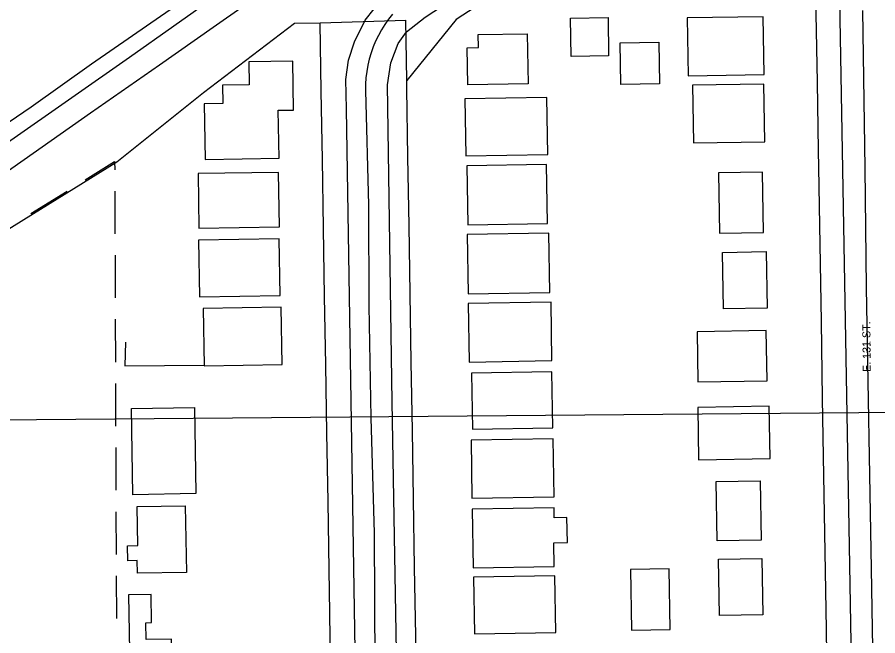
# Model space of a CAD drawing. Extents: x -2233 to 187241, y 4582 to 150524.
# Drawn here: x 113454 to 113957, y 58948 to 59309 of the extents above; entities that cross this region are included whole.
import ezdxf

# ---------------------------------------------------------------- set-up
doc = ezdxf.new("R2010")
doc.units = 0
for name, color, linetype in [('BLDG', 7, 'Continuous'), ('GE_X_CL_2000', 7, 'Continuous'), ('GRID', 7, 'Continuous'), ('INTERSTATE', 7, 'Continuous'), ('RECREATION', 7, 'Continuous'), ('ROAD', 7, 'Continuous'), ('ROAD-NAME', 7, 'Continuous'), ('RW_X_Fee_RW', 7, 'Continuous'), ('WALL', 7, 'Continuous')]:
    doc.layers.add(name, color=color, linetype=linetype)

msp = doc.modelspace()

# ---------------------------------------------------------------- linework, layer by layer
at = {"layer": 'BLDG'}
for points in [[(113799.79, 59309.19), (113800.15, 59286.77), (113778.21, 59286.4), (113777.84, 59308.83)], [(113846.64, 59275.17), (113891.04, 59275.9), (113890.48, 59309.72), (113846.08, 59308.99)], [(113717.4, 59291.61), (113724.09, 59291.72), (113723.97, 59299.23), (113752.57, 59299.7), (113753.04, 59270.48), (113717.76, 59269.91)], [(113829.54, 59294.88), (113829.95, 59270.37), (113807.19, 59269.99), (113806.8, 59294.51)], [(113607.49, 59226.91), (113607.02, 59255.01), (113616.03, 59255.16), (113615.56, 59283.7), (113589.84, 59283.28), (113590.05, 59269.89), (113574.53, 59269.64), (113574.71, 59258.94), (113563.78, 59258.75), (113564.31, 59226.21)], [(113849.76, 59235.88), (113891.45, 59236.56), (113890.9, 59270.31), (113849.2, 59269.62)], [(113716.68, 59228.36), (113764.61, 59229.14), (113764.06, 59262.44), (113716.13, 59261.65)], [(113717.85, 59188.02), (113764.39, 59188.79), (113763.82, 59223.32), (113717.28, 59222.56)], [(113560.69, 59186.01), (113607.75, 59186.78), (113607.22, 59218.7), (113560.17, 59217.93)], [(113890.64, 59183.48), (113890.06, 59218.77), (113864.44, 59218.35), (113865.02, 59183.06)], [(113717.95, 59147.71), (113765.76, 59148.5), (113765.2, 59183.04), (113717.38, 59182.26)], [(113560.93, 59145.8), (113608.17, 59146.58), (113607.63, 59179.79), (113560.39, 59179.01)], [(113892.24, 59172.32), (113892.79, 59139.26), (113867.26, 59138.85), (113866.72, 59171.89)], [(113718.67, 59107.78), (113767.02, 59108.57), (113766.46, 59142.85), (113718.1, 59142.05)], [(113563.71, 59105.54), (113609.3, 59106.28), (113608.76, 59139.89), (113563.15, 59139.14)], [(113852.26, 59096.13), (113892.73, 59096.8), (113892.25, 59126.14), (113851.78, 59125.48)], [(113720.54, 59068.59), (113767.48, 59069.36), (113766.94, 59102.09), (113720.01, 59101.32)], [(113852.73, 59050.62), (113894.45, 59051.3), (113893.94, 59081.89), (113852.23, 59081.2)], [(113558.08, 59081.27), (113558.91, 59030.8), (113522.07, 59030.2), (113521.24, 59080.65)], [(113720.28, 59028.14), (113768.32, 59028.93), (113767.76, 59062.95), (113719.72, 59062.17)], [(113888.7, 59038.28), (113889.27, 59003.64), (113863.62, 59003.22), (113863.05, 59037.86)], [(113552.71, 59023.66), (113553.35, 58984.77), (113524.7, 58984.3), (113524.59, 58991.65), (113519.05, 58991.56), (113518.9, 59000.29), (113524.89, 59000.38), (113524.52, 59023.19)], [(113721.01, 58987.47), (113768.35, 58988.26), (113768.13, 59002.06), (113776.05, 59002.18), (113775.8, 59016.76), (113768.33, 59016.64), (113768.24, 59022.48), (113720.45, 59021.69)], [(113889.74, 58992.86), (113890.28, 58959.99), (113864.84, 58959.57), (113864.3, 58992.43)], [(113836.11, 58951.28), (113835.53, 58986.77), (113812.98, 58986.4), (113813.56, 58950.91)], [(113721.67, 58948.78), (113769.22, 58949.56), (113768.68, 58982.75), (113721.12, 58981.97)], [(113545.29, 58906.3), (113544.65, 58945.7), (113529.81, 58945.46), (113529.64, 58955.29), (113533.06, 58955.35), (113532.8, 58971.8), (113519.51, 58971.58), (113520.6, 58905.89)]]:
    msp.add_lwpolyline(points, close=True, dxfattribs=at)
at = {"layer": 'GE_X_CL_2000'}
for points in [[(112322, 58601.64), (112419.7, 58625.98), (112454.58, 58640.34), (112483.87, 58654.7), (112549.39, 58686.78), (112613.25, 58718.64), (112690.58, 58758.24), (112748.04, 58787.66), (112812.69, 58824.06), (112883.1, 58866.13), (112968.12, 58917.71), (113054.39, 58971.65), (113150.57, 59034.21), (113253.76, 59104.14), (113362.87, 59177.68), (113450.77, 59237.58), (113520.19, 59286.04), (113597.75, 59341.18), (113697.89, 59412.19), (113699.46, 59413.32)], [(113948.45, 59313.27), (113949.95, 59221.18), (113950.71, 59151.33), (113953.61, 58986.92), (113954.79, 58917.08)], [(113673.88, 59311.16), (113671.56, 59308.25), (113669.4, 59305.21), (113667.42, 59302.06), (113665.61, 59298.8), (113663.98, 59295.45), (113662.54, 59292.01), (113661.29, 59288.5), (113660.24, 59284.92), (113659.39, 59281.3), (113658.74, 59277.63), (113658.29, 59273.93), (113658.05, 59270.21), (113658.01, 59266.48), (113659.74, 59199.51), (113660.04, 59140.58), (113661.19, 59075.06), (113663.19, 59007.7), (113663.58, 58929.61)]]:
    msp.add_lwpolyline(points, dxfattribs=at)
at = {"layer": 'GRID'}
msp.add_line((114999.62, 59087.27), (109999.81, 59043.63), dxfattribs=at)
at = {"layer": 'INTERSTATE'}
for points in [[(113670.51, 59403.62), (113654.2, 59392.04), (113621.25, 59368.7), (113596.68, 59351.31), (113570.21, 59332.03), (113532.49, 59305.85), (113497.9, 59281.97), (113462.62, 59256.74), (113432.46, 59236.41), (113396.81, 59211.24), (113357.33, 59184.59), (113321.92, 59159.79), (113288.74, 59136.95), (113256.43, 59114.28), (113221.1, 59090.24), (113190.74, 59069.34), (113168.01, 59054.1), (113143.78, 59038.15), (113123.63, 59024.67), (113102.17, 59010.9), (113077.31, 58994.4), (113050.07, 58977.68), (113022.01, 58959.98), (112986.42, 58938.36)], [(113011.62, 58934.14), (113047.91, 58956.37), (113087.17, 58980.78), (113128.14, 59007.35), (113166.53, 59032.47), (113199.84, 59055.43), (113239.2, 59082.02), (113285.04, 59113.17), (113319.85, 59136.3), (113351.42, 59155.61), (113372.86, 59168.32), (113388.7, 59177.52), (113416.34, 59196.15), (113446.14, 59217.43), (113497.36, 59253.6), (113537.55, 59281.54), (113569.04, 59303.55), (113603.32, 59327.8), (113626.38, 59344.65), (113659.69, 59367.36), (113683.13, 59384.2)]]:
    msp.add_lwpolyline(points, dxfattribs=at)
at = {"layer": 'RECREATION'}
for p, q in [((113462.42, 59194.6), (113483.66, 59207.79)), ((113511.5, 59207.74), (113511.6, 59182.74)), ((113511.64, 59170.24), (113511.74, 59145.24)), ((113511.78, 59132.74), (113511.87, 59107.74)), ((113511.91, 59095.24), (113512.01, 59070.24)), ((113512.05, 59057.74), (113512.15, 59032.74)), ((113512.19, 59020.24), (113512.29, 58995.24)), ((113512.32, 58982.74), (113512.42, 58957.74))]:
    msp.add_line(p, q, dxfattribs=at)
msp.add_lwpolyline([(113494.28, 59214.38), (113511.44, 59225.04), (113511.46, 59220.24)], dxfattribs=at)
at = {"layer": 'ROAD'}
for points in [[(113654.96, 58758.65), (113651.25, 58987.33), (113646.91, 59255.92), (113646.51, 59272.97), (113648.01, 59284.22), (113651.56, 59294.93), (113657.8, 59307.76), (113668.31, 59321.22), (113688.22, 59335.57), (113862.52, 59450.44), (113874.04, 59454.85), (113884.42, 59457.47), (113895.94, 59457.77), (113907.73, 59455.89), (113917.45, 59453.18), (113927.53, 59448.58), (113938.47, 59440.37), (113946.25, 59432.65), (113951.68, 59423.59), (113954.31, 59416.45), (113956.58, 59407.82), (113958.64, 59389.05)], [(113679.85, 58725.05), (113673.56, 59084.42), (113670.86, 59269.83), (113672.94, 59282.68), (113677.17, 59293.99), (113682.02, 59300.95), (113693, 59309.41), (113873.09, 59427.6), (113884.91, 59431.51), (113892.34, 59432.82), (113899.24, 59432.57), (113908.53, 59429.43), (113916.29, 59424.62), (113923.1, 59418.53), (113927.53, 59411.73), (113931.47, 59402.15), (113933.52, 59390.97), (113934.18, 59374.72), (113940.64, 59000.03), (113946.04, 58695.14)]]:
    msp.add_lwpolyline(points, dxfattribs=at)
at = {"layer": 'RW_X_Fee_RW'}
for p, q in [((113710.94, 59308.12), (113682.11, 59272.48)), ((113563.45, 59265.33), (113616.58, 59305.94)), ((113616.58, 59305.94), (113631.55, 59306.11)), ((113631.55, 59306.11), (113681.54, 59307.66)), ((113512.7, 59224.75), (113563.45, 59265.33)), ((113186.06, 59022.9), (113512.7, 59224.75))]:
    msp.add_line(p, q, dxfattribs=at)
for points in [[(113935.61, 58448.14), (113933.27, 58591.53), (113932.54, 58636.53), (113931.8, 58681.52), (113931.07, 58726.51), (113930.33, 58771.51), (113929.6, 58816.5), (113928.86, 58861.5), (113928.13, 58906.49), (113927.39, 58951.49), (113926.66, 58996.48), (113925.93, 59041.47), (113925.19, 59086.47), (113924.46, 59131.46), (113923.72, 59176.46), (113922.99, 59221.45), (113922.82, 59231.45), (113922.17, 59271.44), (113921.52, 59311.44), (113920.86, 59351.43), (113920.21, 59391.43)], [(113800.59, 59366.62), (113773.77, 59349.12), (113710.94, 59308.12)], [(113645.41, 58458.02), (113643.31, 58586.2), (113642.66, 58626.2), (113642.01, 58666.19), (113641.35, 58706.19), (113640.7, 58746.18), (113640.05, 58786.18), (113639.39, 58826.17), (113638.74, 58866.17), (113638.09, 58906.16), (113637.43, 58946.16), (113637.19, 58961.16), (113636.78, 58986.15), (113636.13, 59026.15), (113635.47, 59066.14), (113634.82, 59106.14), (113634.17, 59146.13), (113633.51, 59186.13), (113632.86, 59226.12), (113632.21, 59266.12), (113631.55, 59306.11)], [(113695.44, 58456.31), (113693.29, 58587.75), (113692.64, 58627.75), (113691.99, 58667.74), (113691.34, 58707.74), (113690.68, 58747.73), (113690.03, 58787.73), (113689.38, 58827.72), (113688.72, 58867.72), (113688.07, 58907.71), (113687.42, 58947.71), (113686.76, 58987.7), (113686.11, 59027.7), (113685.46, 59067.69), (113684.8, 59107.69), (113684.15, 59147.68), (113683.5, 59187.68), (113682.84, 59227.67), (113682.19, 59267.67), (113682.11, 59272.48), (113681.54, 59307.66)]]:
    msp.add_lwpolyline(points, dxfattribs=at)
at = {"layer": 'WALL'}
msp.add_lwpolyline([(113517.8, 59119.31), (113517.38, 59105.5), (113563.69, 59105.91)], dxfattribs=at)

# ---------------------------------------------------------------- texts
at = {"layer": 'ROAD-NAME'}
msp.add_text('E. 131 ST.', height=4.68, rotation=90.5, dxfattribs=at).set_placement((113953.32, 59101.99))

doc.saveas('drawing.dxf')
